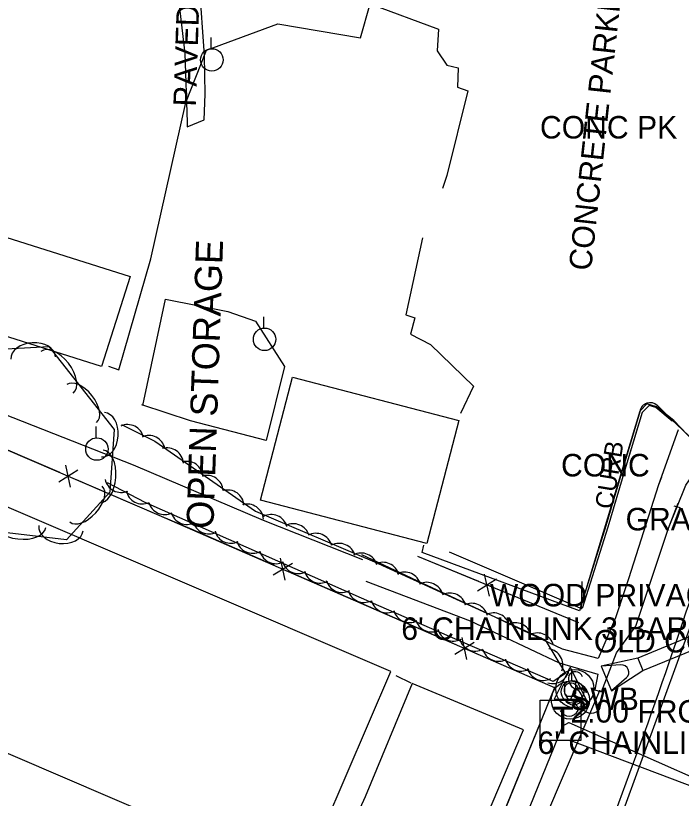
# Model space of a CAD drawing. Extents: x 978516 to 993312, y 1836504 to 1846212.
# Drawn here: x 992325.8 to 992473.6, y 1839842.6 to 1840016.5 of the extents above; entities that cross this region are included whole.
import ezdxf

# ---------------------------------------------------------------- set-up
doc = ezdxf.new("R2010")
doc.units = 0
for name, color, linetype in [('R_Drainage', 7, 'Continuous'), ('R_MOT Stage 1 Widening', 7, 'Continuous'), ('R_SideDrains', 7, 'Continuous'), ('S_BUILDING', 7, 'Continuous'), ('S_CROSS_DRAIN', 7, 'Continuous'), ('S_CURB', 7, 'Continuous'), ('S_CURB_ANNOT', 7, 'Continuous'), ('S_DITCHLINE', 7, 'Continuous'), ('S_DRIVEWAY', 7, 'Continuous'), ('S_FENCE', 7, 'Continuous'), ('S_FIBER_OPTIC_CABLE', 7, 'Continuous'), ('S_GAS_UTILITIES', 7, 'Continuous'), ('S_MISC_BOUNDARY', 7, 'Continuous'), ('S_MISC_BOUNDARY_ANNOT', 7, 'Continuous'), ('S_MISC_STRUCTURES_ANNOT', 7, 'Continuous'), ('S_PARKING', 7, 'Continuous'), ('S_PARKING_ANNOT', 7, 'Continuous'), ('S_SIDE_DRAIN', 7, 'Continuous'), ('S_SIDE_DRAIN_ANNOT', 7, 'Continuous'), ('S_SIDEWALK', 7, 'Continuous'), ('S_SIGN', 7, 'Continuous'), ('S_SIGN_ANNOT', 7, 'Continuous'), ('S_STORM_SEWER', 7, 'Continuous'), ('S_STREAM', 7, 'Continuous'), ('S_SURVEY_TEXT_ANNOT', 7, 'Continuous'), ('S_TELEPHONE_UTILITIES', 7, 'Continuous'), ('S_TREE', 7, 'Continuous'), ('S_UNDERGROUND_CABLE', 7, 'Continuous'), ('S_UTILITY_POLE', 7, 'Continuous'), ('S_UTILITY_POLE_ANNOT', 7, 'Continuous'), ('S_UTL_PT_SYM', 7, 'Continuous')]:
    doc.layers.add(name, color=color, linetype=linetype)

msp = doc.modelspace()

# ---------------------------------------------------------------- linework, layer by layer
at = {"layer": 'R_Drainage'}
for p, q in [((992577.51, 1839920.96), (992463.93, 1839873.77)), ((992465.08, 1839871), (992578.66, 1839918.19)), ((992463.93, 1839873.77), (992455.83, 1839872.02)), ((992463.93, 1839873.77), (992465.08, 1839871)), ((992460.19, 1839872.29), (992455.83, 1839872.02)), ((992455.83, 1839872.02), (992458.13, 1839866.48)), ((992458.13, 1839866.48), (992465.08, 1839871)), ((992461.4, 1839869.38), (992458.13, 1839866.48))]:
    msp.add_line(p, q, dxfattribs=at)
msp.add_arc((992460.29, 1839870.63), 1.67, 311.6053, 93.52, dxfattribs=at)
at = {"layer": 'R_MOT Stage 1 Widening'}
msp.add_line((992445.4, 1839797.63), (992483.27, 1839901.92), dxfattribs=at)
msp.add_arc((991155.19, 1840325.41), 1391.39, 338.48261, 341.60261, dxfattribs=at)
at = {"layer": 'R_SideDrains'}
msp.add_line((992471.93, 1839907.63), (992473.38, 1839907.24), dxfattribs=at)
at = {"layer": 'S_BUILDING'}
for points in [[(992207.8, 1840003.91), (992351.23, 1839958.52), (992344.9, 1839938.52), (992201.47, 1839983.91)], [(992409.12, 1839870.77), (992271.36, 1839929.9), (992259.44, 1839902.11), (992250.76, 1839931.04), (992239.21, 1839928.66), (992235.5, 1839942.33), (992195.71, 1839931.85), (992201.02, 1839912.66), (992176.54, 1839906.33), (992186.76, 1839866.96), (992251.04, 1839883.98), (992389.32, 1839824.63)], [(992387.29, 1839936.15), (992424.22, 1839926.53), (992417.12, 1839899.27), (992380.19, 1839908.89)]]:
    msp.add_lwpolyline(points, close=True, dxfattribs=at)
at = {"layer": 'S_CROSS_DRAIN'}
msp.add_arc((992453.64, 1839863.84), 2.3, 149.0841, 329.4133, dxfattribs=at)
at = {"layer": 'S_CURB'}
for points in [[(992471.57, 1839926.39), (992467.92, 1839929.41), (992466.47, 1839929.88), (992464.92, 1839928.34), (992461.09, 1839915.62), (992457.26, 1839902.9), (992451.58, 1839884.78)], [(992464.13, 1839925.7), (992461.09, 1839915.62), (992457.26, 1839902.9), (992451.58, 1839884.78)], [(992451.45, 1839884.68), (992451.63, 1839890.78)]]:
    msp.add_lwpolyline(points, dxfattribs=at)
at = {"layer": 'S_DITCHLINE'}
for points in [[(992472.88, 1839924.51), (992468.56, 1839912.24), (992461.85, 1839891.39), (992458.97, 1839882.73), (992455.18, 1839873.71), (992447.24, 1839875.78), (992429.8, 1839884.04), (992416.24, 1839890.37), (992402.68, 1839896.71)], [(992403.56, 1839890.87), (992426.75, 1839882.04), (992446.48, 1839872.7), (992455.04, 1839870.25), (992454.4, 1839866.74), (992455.92, 1839866.32), (992459.23, 1839874.95), (992463.53, 1839880.85), (992470.73, 1839902.64), (992474.58, 1839912.23), (992479.13, 1839918.74)], [(992469.17, 1839913.96), (992468.56, 1839912.24), (992461.85, 1839891.39), (992458.97, 1839882.73), (992455.18, 1839873.71), (992447.24, 1839875.78), (992429.8, 1839884.04), (992416.24, 1839890.37), (992402.68, 1839896.71)], [(992403.56, 1839890.87), (992426.75, 1839882.04), (992446.48, 1839872.7), (992455.04, 1839870.25), (992454.4, 1839866.74), (992455.92, 1839866.32), (992459.23, 1839874.95), (992463.53, 1839880.85), (992470.73, 1839902.64), (992472.94, 1839908.16)]]:
    msp.add_lwpolyline(points, dxfattribs=at)
at = {"layer": 'S_DRIVEWAY'}
for points in [[(992485.33, 1839913.63), (992481.17, 1839917.6), (992480.9, 1839917.13), (992471.95, 1839926.57), (992468.06, 1839929.59), (992465.94, 1839930.23), (992464.44, 1839928.7), (992460.65, 1839915.93), (992456.87, 1839903.17), (992451.15, 1839884.9), (992436.65, 1839891.1), (992422.16, 1839897.3)], [(992463.6, 1839925.86), (992460.65, 1839915.93), (992456.87, 1839903.17), (992451.15, 1839884.9), (992436.65, 1839891.1), (992422.16, 1839897.3)]]:
    msp.add_lwpolyline(points, dxfattribs=at)
at = {"layer": 'S_FENCE'}
for p, q in [((992338.03, 1839911.73), (992337.01, 1839916.62)), ((992339.64, 1839915.49), (992335.39, 1839912.86)), ((992385.65, 1839891.07), (992384.66, 1839895.97)), ((992387.29, 1839894.82), (992383.02, 1839892.21)), ((992431.03, 1839887.56), (992429.94, 1839892.44)), ((992432.59, 1839891.34), (992428.38, 1839888.65)), ((992425.98, 1839873.47), (992424.99, 1839878.37)), ((992427.62, 1839877.22), (992423.35, 1839874.61))]:
    msp.add_line(p, q, dxfattribs=at)
for points in [[(992357.73, 1839905.49), (992260.31, 1839947.36)], [(992335.68, 1839914.97), (992317.3, 1839922.87)], [(992357.73, 1839905.49), (992339.35, 1839913.39)], [(992364.99, 1839902.32), (992357.73, 1839905.49)], [(992445.65, 1839867.12), (992357.73, 1839905.49)], [(992383.32, 1839894.32), (992364.99, 1839902.32)], [(992428.64, 1839890.76), (992415.15, 1839896.33)], [(992450.82, 1839881.6), (992415.15, 1839896.33)], [(992405.32, 1839884.72), (992386.99, 1839892.72)], [(992450.82, 1839881.6), (992432.34, 1839889.24)], [(992423.65, 1839876.72), (992405.32, 1839884.72)], [(992445.65, 1839867.12), (992427.32, 1839875.12)], [(992404.7, 1839766.63), (992445.59, 1839867.51)], [(992437.76, 1839848.19), (992445.27, 1839866.72)], [(992430.24, 1839829.65), (992437.76, 1839848.19)]]:
    msp.add_lwpolyline(points, dxfattribs=at)
at = {"layer": 'S_FIBER_OPTIC_CABLE'}
for p, q in [((992447.34, 1839858.71), (992448.66, 1839859.46)), ((992448.66, 1839859.46), (992479.9, 1839845.65)), ((992432.6, 1839822.6), (992447.34, 1839858.71))]:
    msp.add_line(p, q, dxfattribs=at)
at = {"layer": 'S_GAS_UTILITIES'}
msp.add_line((992479.17, 1839844.06), (992448.9, 1839855.5), dxfattribs=at)
at = {"layer": 'S_MISC_BOUNDARY'}
msp.add_lwpolyline([(992354.08, 1839929.92), (992359.1, 1839953.51), (992372.94, 1839950.74), (992379.05, 1839948.6), (992385.49, 1839938.55), (992381.42, 1839922.15), (992364.62, 1839926.45), (992353.85, 1839930.04)], dxfattribs=at)
at = {"layer": 'S_PARKING'}
for points in [[(992346.43, 1839938.6), (992348.71, 1839937.83), (992355.83, 1839962.44), (992363.65, 1839997.19), (992368.22, 1840008.78), (992384.02, 1840014.67), (992402.4, 1840011.56), (992404.56, 1840019.1), (992419.72, 1840013.51), (992419.37, 1840008.64), (992421.55, 1840005.47), (992424.1, 1840004.91), (992423.93, 1840000.61), (992426.18, 1839999.77), (992421.54, 1839981.01), (992420.59, 1839978.1)], [(992416.12, 1839967.11), (992412.43, 1839950.05), (992414.43, 1839949.38), (992413.52, 1839945.76), (992417.94, 1839943.43), (992427.44, 1839934.21), (992424.61, 1839928.14)], [(992464.39, 1839928.65), (992450.97, 1839884.25), (992416.1, 1839897.22), (992416.46, 1839898.84)], [(992485.31, 1839913.57), (992477.71, 1839920.88), (992471.39, 1839926.8), (992468.24, 1839929.93)], [(992463.55, 1839925.88), (992450.97, 1839884.25), (992416.1, 1839897.22), (992416.46, 1839898.84)], [(992402.31, 1839791.43), (992410.43, 1839787.98), (992430.38, 1839838.54), (992438.6, 1839857.85), (992413.87, 1839868.14), (992403.42, 1839842.97), (992393.84, 1839821.91), (992391.82, 1839817), (992378.61, 1839823.13), (992345.09, 1839837.56), (992343.46, 1839837.92)]]:
    msp.add_lwpolyline(points, dxfattribs=at)
msp.add_ellipse((992466.67, 1839928.18), major_axis=(1.67, 1.65), ratio=0.988456, start_param=0.056974, end_param=2.150883, dxfattribs=at)
at = {"layer": 'S_SIDE_DRAIN'}
msp.add_lwpolyline([(992360.18, 1840066.68), (992358.52, 1840056.91), (992359.81, 1840038.51), (992363.4, 1840008.1), (992363.92, 1839992.83), (992363.92, 1839991.81), (992367.7, 1839993.36), (992367.9, 1839999.07), (992367.75, 1840007.66), (992366.66, 1840023.42), (992364.18, 1840040.83), (992363.23, 1840055.22), (992363.67, 1840062.04), (992363.84, 1840064.6), (992360.22, 1840066.25)], dxfattribs=at)
at = {"layer": 'S_SIDEWALK'}
msp.add_lwpolyline([(992410.25, 1839869.92), (992413.57, 1839868.29)], dxfattribs=at)
at = {"layer": 'S_SIGN'}
msp.add_line((992448.98, 1839864.46), (992449.96, 1839866.99), dxfattribs=at)
for centre in [(992449.96, 1839866.99), (992448.98, 1839864.46)]:
    msp.add_circle(centre, 4.24, dxfattribs=at)
for centre, radius, start, end in [((992451.12, 1839869.25), 2.55, 167.1196, 241.9813), ((992450.08, 1839869.15), 1.62, 16.5258, 156.8957), ((992449.11, 1839866.61), 1.62, 16.5258, 156.8957), ((992450.15, 1839866.71), 2.55, 167.1196, 241.9813), ((992449.25, 1839864.71), 2.38, 358.6529, 73.7063), ((992449.69, 1839865.59), 2.17, 204.641, 335.359), ((992448.28, 1839862.18), 2.38, 358.6529, 73.7063), ((992448.72, 1839863.06), 2.17, 204.641, 335.359)]:
    msp.add_arc(centre, radius, start, end, dxfattribs=at)
at = {"layer": 'S_STORM_SEWER'}
msp.add_line((992419.11, 1839781.27), (992455.54, 1839866.62), dxfattribs=at)
at = {"layer": 'S_STREAM'}
msp.add_lwpolyline([(992402.87, 1839895.59), (992380.87, 1839904.36), (992352, 1839916.64), (992294, 1839939.44), (992259, 1839954.65), (992215.46, 1839969.88)], dxfattribs=at)
at = {"layer": 'S_TELEPHONE_UTILITIES'}
msp.add_lwpolyline([(992442.27, 1839855.47), (992442.27, 1839864.47), (992451.27, 1839864.47), (992451.27, 1839855.47)], close=True, dxfattribs=at)
at = {"layer": 'S_TREE'}
for points in [[(992298.34, 1839933.01), (992316.87, 1839942.12), (992333.21, 1839943.03), (992347.69, 1839924.57), (992346.74, 1839910.62), (992337.16, 1839900.08), (992318.86, 1839902.23), (992301.25, 1839915.13), (992298.72, 1839927.71), (992298.91, 1839932.74)], [(992349.3, 1839925.64), (992356.74, 1839921.96), (992379.05, 1839906.42), (992405.49, 1839895.18), (992443.41, 1839877.83), (992447.89, 1839870.36), (992445.18, 1839868.58), (992406.49, 1839885.4), (992354.6, 1839908.34), (992346.24, 1839912.71)]]:
    msp.add_lwpolyline(points, dxfattribs=at)
for centre, major_axis, ratio, start_param, end_param in [((992329.73, 1839940.45), (-4.95, -0.28), 0.685311, 3.141593, 6.283185), ((992335.02, 1839937.28), (-3.62, 4.62), 0.55008, 3.141593, 6.283185), ((992340.49, 1839930.31), (-3.3, 4.21), 0.540699, 3.141593, 6.283185), ((992345.22, 1839923.39), (0.34, 4.94), 0.685311, 3.141593, 6.283185), ((992350.66, 1839922.01), (-3.27, 1.62), 0.9998, 3.825789, 5.598989), ((992355.4, 1839919.57), (-3.27, 1.62), 0.9998, 3.825789, 5.598989), ((992344.85, 1839914.13), (0.4, 5.86), 0.55008, 3.141593, 6.283185), ((992359.44, 1839916.84), (-3.54, -0.87), 0.999608, 2.975905, 4.749106), ((992363.81, 1839913.84), (-3.54, -0.87), 0.999608, 2.975905, 4.749106), ((992368.27, 1839910.73), (-3.54, -0.87), 0.999608, 2.975905, 4.749106), ((992349.27, 1839914.21), (3.23, -1.69), 0.999804, 3.825789, 5.598989), ((992341.47, 1839907.98), (3.6, 3.96), 0.540699, 3.141593, 6.283185), ((992353.97, 1839911.67), (3.23, -1.69), 0.999804, 3.825789, 5.598989), ((992372.89, 1839907.47), (-3.54, -0.87), 0.999608, 2.975905, 4.749106), ((992358.9, 1839909.31), (3.33, -1.47), 0.999792, 3.825789, 5.598989), ((992377.22, 1839904.36), (-3.54, -0.87), 0.999608, 2.975905, 4.749106), ((992363.88, 1839907.11), (3.33, -1.47), 0.999792, 3.825789, 5.598989), ((992382.57, 1839902.03), (-3.48, 1.08), 0.999788, 3.726157, 5.499357), ((992326.67, 1839903.45), (5.83, -0.68), 0.55008, 3.141593, 6.283185), ((992368.74, 1839905), (3.33, -1.47), 0.999792, 3.825789, 5.598989), ((992335.89, 1839902.63), (4.92, -0.58), 0.685311, 3.141593, 6.283185), ((992387.47, 1839899.99), (-3.48, 1.08), 0.999788, 3.726157, 5.499357), ((992373.6, 1839902.93), (3.33, -1.47), 0.999792, 3.825789, 5.598989), ((992392.48, 1839897.86), (-3.48, 1.08), 0.999788, 3.726157, 5.499357), ((992378.45, 1839900.7), (3.33, -1.47), 0.999792, 3.825789, 5.598989), ((992397.66, 1839895.62), (-3.48, 1.08), 0.999788, 3.726157, 5.499357), ((992383.6, 1839898.39), (3.33, -1.47), 0.999792, 3.825789, 5.598989), ((992402.54, 1839893.47), (-3.48, 1.08), 0.999788, 3.726157, 5.499357), ((992388.58, 1839896.19), (3.33, -1.47), 0.999792, 3.825789, 5.598989), ((992407.33, 1839891.42), (-3.63, -0.34), 0.999726, 3.302636, 5.075837), ((992393.45, 1839894.07), (3.33, -1.47), 0.999792, 3.825789, 5.598989), ((992412.17, 1839889.24), (-3.63, -0.34), 0.999726, 3.302636, 5.075837), ((992398.31, 1839892.01), (3.33, -1.47), 0.999792, 3.825789, 5.598989), ((992417.11, 1839886.97), (-3.63, -0.34), 0.999726, 3.302636, 5.075837), ((992403.16, 1839889.78), (3.33, -1.47), 0.999792, 3.825789, 5.598989), ((992422.23, 1839884.59), (-3.63, -0.34), 0.999726, 3.302636, 5.075837), ((992408.3, 1839887.48), (3.41, 1.28), 0.999597, 3.057782, 4.830983), ((992427.05, 1839882.31), (-3.63, -0.34), 0.999726, 3.302636, 5.075837), ((992413.28, 1839885.31), (3.41, 1.28), 0.999597, 3.057782, 4.830983), ((992431.89, 1839880.18), (-3.63, -0.34), 0.999726, 3.302636, 5.075837), ((992418.16, 1839883.23), (3.41, 1.28), 0.999597, 3.057782, 4.830983), ((992436.73, 1839878), (-3.63, -0.34), 0.999726, 3.302636, 5.075837), ((992423.04, 1839881.19), (3.41, 1.28), 0.999597, 3.057782, 4.830983), ((992427.9, 1839878.99), (3.41, 1.28), 0.999597, 3.057782, 4.830983), ((992441.67, 1839875.73), (-3.63, -0.34), 0.999726, 3.302636, 5.075837), ((992433.06, 1839876.71), (3.41, 1.28), 0.999597, 3.057782, 4.830983), ((992443.67, 1839872.22), (-1.87, 3.13), 0.999928, 3.825789, 5.598989), ((992438.05, 1839874.54), (3.41, 1.28), 0.999597, 3.057782, 4.830983), ((992442.93, 1839872.46), (3.41, 1.28), 0.999597, 3.057782, 4.830983), ((992445.08, 1839871.79), (3.05, 2), 0.999842, 3.825789, 5.598989)]:
    msp.add_ellipse(centre, major_axis=major_axis, ratio=ratio, start_param=start_param, end_param=end_param, dxfattribs=at)
at = {"layer": 'S_UNDERGROUND_CABLE'}
for p, q in [((992448.94, 1839871.75), (992445.41, 1839864.66)), ((992448.94, 1839871.75), (992452.43, 1839864.66)), ((992447.74, 1839865.9), (992447.74, 1839868.34)), ((992450.1, 1839868.34), (992450.1, 1839865.9)), ((992448.36, 1839865.24), (992447.74, 1839865.9)), ((992450.1, 1839865.9), (992449.56, 1839865.24)), ((992445.41, 1839864.66), (992452.43, 1839864.66)), ((992449.56, 1839865.24), (992448.36, 1839865.24))]:
    msp.add_line(p, q, dxfattribs=at)
at = {"layer": 'S_UTILITY_POLE'}
for p, q in [((992369.24, 1840009.16), (992369.24, 1840011.64)), ((992380.96, 1839947.11), (992380.96, 1839949.59)), ((992343.74, 1839922.74), (992343.74, 1839925.22)), ((992449.31, 1839868.83), (992449.31, 1839871.31))]:
    msp.add_line(p, q, dxfattribs=at)
for centre in [(992369.39, 1840006.64), (992381.1, 1839944.59), (992343.88, 1839920.22), (992449.45, 1839866.31)]:
    msp.add_circle(centre, 2.5, dxfattribs=at)
at = {"layer": 'S_UTL_PT_SYM'}
for points in [[(992455.54, 1839866.62), (992455.54, 1839866.67), (992455.54, 1839866.62), (992455.49, 1839866.62), (992455.54, 1839866.62), (992455.54, 1839866.57), (992455.54, 1839866.62), (992455.59, 1839866.62)], [(992448.66, 1839859.46), (992448.66, 1839859.51), (992448.66, 1839859.46), (992448.61, 1839859.46), (992448.66, 1839859.46), (992448.66, 1839859.41), (992448.66, 1839859.46), (992448.71, 1839859.46)], [(992447.34, 1839858.71), (992447.34, 1839858.76), (992447.34, 1839858.71), (992447.29, 1839858.71), (992447.34, 1839858.71), (992447.34, 1839858.66), (992447.34, 1839858.71), (992447.39, 1839858.71)], [(992448.9, 1839855.5), (992448.9, 1839855.55), (992448.9, 1839855.5), (992448.85, 1839855.5), (992448.9, 1839855.5), (992448.9, 1839855.45), (992448.9, 1839855.5), (992448.95, 1839855.5)]]:
    msp.add_lwpolyline(points, dxfattribs=at)

# ---------------------------------------------------------------- texts
at = {"layer": 'S_CURB_ANNOT'}
msp.add_text('CURB', height=4, rotation=80.5985, dxfattribs=at).set_placement((992458.35, 1839906.69))
at = {"layer": 'S_MISC_BOUNDARY_ANNOT'}
msp.add_text('OPEN STORAGE', height=6.0006, rotation=88.0701, dxfattribs=at).set_placement((992369.73, 1839902.41))
at = {"layer": 'S_MISC_STRUCTURES_ANNOT'}
msp.add_text('OLD CONC SIGN BASE', height=5, dxfattribs=at).set_placement((992454.2, 1839875.03))
at = {"layer": 'S_PARKING_ANNOT'}
msp.add_text('CONCRETE PARKING', height=5.0005, rotation=83.7702, dxfattribs=at).set_placement((992453.57, 1839959.68))
at = {"layer": 'S_SIDE_DRAIN_ANNOT'}
msp.add_text('PAVED DRAIN', height=5.0005, rotation=88.0701, dxfattribs=at).set_placement((992365.83, 1839996.23))
at = {"layer": 'S_SIGN_ANNOT'}
msp.add_text('2.00 FROM POST NO SIGN', height=5, dxfattribs=at).set_placement((992448.98, 1839859.46))
at = {"layer": 'S_SURVEY_TEXT_ANNOT'}
for s, p in [('CONC PK', (992442.23, 1839989.19)), ('CONC', (992446.91, 1839914.13)), ('GRASS', (992461.24, 1839902.15)), ('WOOD PRIVACY FENCE', (992431.11, 1839885.27)), ("6' CHAINLINK 3 BARB", (992411.44, 1839877.83)), ("6' CHAINLINK", (992441.68, 1839852.49))]:
    msp.add_text(s, height=5, dxfattribs=at).set_placement(p)
at = {"layer": 'S_TELEPHONE_UTILITIES'}
msp.add_text('T', height=6, dxfattribs=at).set_placement((992444.83, 1839856.97))
at = {"layer": 'S_UTILITY_POLE_ANNOT'}
msp.add_text('SWB', height=5, dxfattribs=at).set_placement((992448.94, 1839862.22))

doc.saveas('drawing.dxf')
